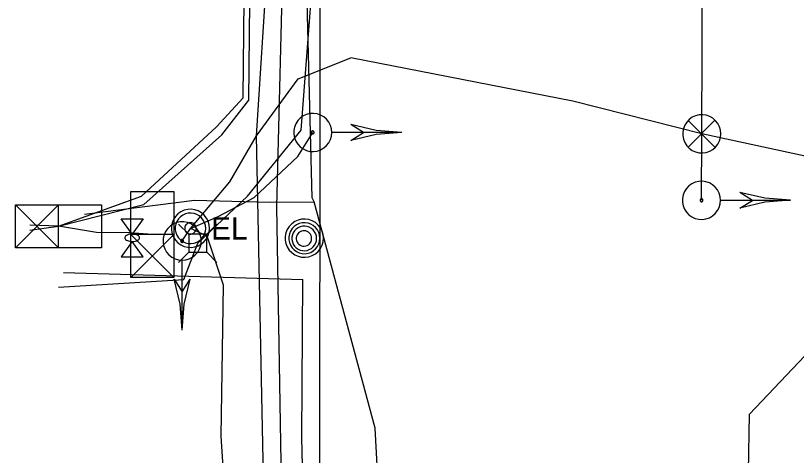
# Model space of a CAD drawing. Extents: x 596028 to 606371, y 330010 to 403088.
# Drawn here: x 601995.1 to 602130, y 369106.4 to 369182.3 of the extents above; entities that cross this region are included whole.
import ezdxf

# ---------------------------------------------------------------- set-up
doc = ezdxf.new("R2010")
doc.units = 0
for name, color, linetype in [('E_SIG', 7, 'Continuous'), ('E_UTL_AG_Bold', 7, 'Continuous'), ('E_UTL_E', 7, 'Continuous'), ('E_UTL_E_Bold', 7, 'Continuous'), ('E_UTL_E_UG', 7, 'Continuous'), ('E_UTL_G_UG', 7, 'Continuous'), ('E_UTL_MH', 7, 'Continuous'), ('E_UTL_Overhead', 7, 'Continuous'), ('E_UTL_T_UG', 7, 'Continuous'), ('E_UTL_TV_UG', 7, 'Continuous'), ('E_UTL_W_UG', 7, 'Continuous')]:
    doc.layers.add(name, color=color, linetype=linetype)

msp = doc.modelspace()

# ---------------------------------------------------------------- linework, layer by layer
at = {"layer": 'E_SIG'}
for points in [[(602049.74, 369162.13), (602049.68, 369162.75), (602049.5, 369163.35), (602049.22, 369163.91), (602048.83, 369164.4), (602048.35, 369164.82), (602047.81, 369165.13), (602047.22, 369165.33), (602046.6, 369165.42), (602045.97, 369165.39), (602045.36, 369165.25), (602044.79, 369164.99), (602044.28, 369164.62), (602043.85, 369164.17), (602043.51, 369163.64), (602043.27, 369163.06), (602043.16, 369162.44), (602043.16, 369161.81), (602043.27, 369161.2), (602043.51, 369160.62), (602043.85, 369160.09), (602044.28, 369159.63), (602044.79, 369159.27), (602045.36, 369159.01), (602045.97, 369158.86), (602046.6, 369158.83), (602047.22, 369158.92), (602047.81, 369159.13), (602048.35, 369159.44), (602048.83, 369159.85), (602049.22, 369160.34), (602049.5, 369160.9), (602049.68, 369161.5), (602049.74, 369162.13)], [(602116.94, 369161.88), (602116.88, 369162.51), (602116.7, 369163.11), (602116.41, 369163.67), (602116.03, 369164.16), (602115.55, 369164.57), (602115.01, 369164.88), (602114.42, 369165.09), (602113.79, 369165.18), (602113.17, 369165.15), (602112.56, 369165), (602111.99, 369164.74), (602111.48, 369164.38), (602111.04, 369163.92), (602110.7, 369163.39), (602110.47, 369162.81), (602110.35, 369162.2), (602110.35, 369161.57), (602110.47, 369160.95), (602110.7, 369160.37), (602111.04, 369159.84), (602111.48, 369159.39), (602111.99, 369159.02), (602112.56, 369158.76), (602113.17, 369158.62), (602113.79, 369158.59), (602114.42, 369158.67), (602115.01, 369158.88), (602115.55, 369159.19), (602116.03, 369159.6), (602116.41, 369160.1), (602116.7, 369160.66), (602116.88, 369161.26), (602116.94, 369161.88)], [(602115.9, 369164.22), (602111.29, 369159.56)], [(602111.29, 369164.17), (602115.94, 369159.52)], [(602046.69, 369162.13), (602046.69, 369162.18), (602046.68, 369162.22), (602046.65, 369162.26), (602046.62, 369162.3), (602046.59, 369162.33), (602046.55, 369162.36), (602046.5, 369162.37), (602046.45, 369162.38), (602046.4, 369162.38), (602046.36, 369162.37), (602046.31, 369162.35), (602046.28, 369162.32), (602046.24, 369162.28), (602046.22, 369162.24), (602046.2, 369162.2), (602046.19, 369162.15), (602046.19, 369162.1), (602046.2, 369162.06), (602046.22, 369162.01), (602046.24, 369161.97), (602046.28, 369161.94), (602046.31, 369161.91), (602046.36, 369161.89), (602046.4, 369161.88), (602046.45, 369161.88), (602046.5, 369161.88), (602046.55, 369161.9), (602046.59, 369161.92), (602046.62, 369161.95), (602046.65, 369161.99), (602046.68, 369162.03), (602046.69, 369162.08), (602046.69, 369162.13)], [(602061.84, 369162.13), (602057.39, 369162.47), (602053.04, 369163.5)], [(602055.24, 369162.13), (602053.04, 369163.5)], [(602061.84, 369162.13), (602049.8, 369162.13)], [(602061.84, 369162.13), (602057.39, 369161.78), (602053.04, 369160.75)], [(602053.04, 369160.75), (602055.24, 369162.13)], [(602116.88, 369150.41), (602116.82, 369151.03), (602116.65, 369151.63), (602116.36, 369152.19), (602115.97, 369152.68), (602115.5, 369153.09), (602114.95, 369153.41), (602114.36, 369153.61), (602113.74, 369153.7), (602113.11, 369153.67), (602112.5, 369153.52), (602111.93, 369153.26), (602111.42, 369152.9), (602110.99, 369152.45), (602110.65, 369151.92), (602110.42, 369151.34), (602110.3, 369150.72), (602110.3, 369150.09), (602110.42, 369149.48), (602110.65, 369148.89), (602110.99, 369148.37), (602111.42, 369147.91), (602111.93, 369147.55), (602112.5, 369147.29), (602113.11, 369147.14), (602113.74, 369147.11), (602114.36, 369147.2), (602114.95, 369147.4), (602115.5, 369147.72), (602115.97, 369148.13), (602116.36, 369148.62), (602116.65, 369149.18), (602116.82, 369149.78), (602116.88, 369150.41)], [(602015.04, 369137.06), (602015.04, 369151.91)], [(602015.04, 369151.91), (602022.47, 369151.91)], [(602022.47, 369151.91), (602022.47, 369137.06)], [(602128.98, 369150.41), (602124.53, 369150.75), (602120.18, 369151.78)], [(602122.38, 369150.4), (602120.18, 369151.78)], [(602113.84, 369150.41), (602113.83, 369150.45), (602113.82, 369150.5), (602113.8, 369150.54), (602113.77, 369150.58), (602113.73, 369150.61), (602113.69, 369150.64), (602113.64, 369150.65), (602113.6, 369150.66), (602113.55, 369150.66), (602113.5, 369150.64), (602113.46, 369150.62), (602113.42, 369150.6), (602113.39, 369150.56), (602113.36, 369150.52), (602113.34, 369150.48), (602113.33, 369150.43), (602113.33, 369150.38), (602113.34, 369150.34), (602113.36, 369150.29), (602113.39, 369150.25), (602113.42, 369150.22), (602113.46, 369150.19), (602113.5, 369150.17), (602113.55, 369150.16), (602113.6, 369150.15), (602113.64, 369150.16), (602113.69, 369150.18), (602113.73, 369150.2), (602113.77, 369150.23), (602113.8, 369150.27), (602113.82, 369150.31), (602113.83, 369150.36), (602113.84, 369150.41)], [(602128.98, 369150.4), (602116.94, 369150.4)], [(602128.98, 369150.41), (602124.53, 369150.06), (602120.18, 369149.03)], [(602120.18, 369149.03), (602122.38, 369150.4)], [(601995.14, 369142.21), (601995.14, 369149.63)], [(601995.14, 369149.63), (602009.99, 369149.63)], [(602002.56, 369149.63), (601995.14, 369142.21)], [(601995.14, 369149.63), (602002.56, 369142.21)], [(602002.56, 369142.21), (602002.56, 369149.63)], [(602009.99, 369149.63), (602009.99, 369142.21)], [(602023.9, 369140.09), (602024.52, 369140.15), (602025.12, 369140.32), (602025.68, 369140.61), (602026.17, 369141), (602026.58, 369141.47), (602026.9, 369142.02), (602027.1, 369142.61), (602027.19, 369143.23), (602027.16, 369143.86), (602027.01, 369144.47), (602026.75, 369145.04), (602026.39, 369145.55), (602025.94, 369145.98), (602025.41, 369146.32), (602024.83, 369146.55), (602024.21, 369146.67), (602023.58, 369146.67), (602022.97, 369146.55), (602022.38, 369146.32), (602021.86, 369145.98), (602021.4, 369145.55), (602021.04, 369145.04), (602020.78, 369144.47), (602020.63, 369143.86), (602020.6, 369143.23), (602020.69, 369142.61), (602020.89, 369142.02), (602021.21, 369141.47), (602021.62, 369141), (602022.11, 369140.61), (602022.67, 369140.32), (602023.27, 369140.15), (602023.9, 369140.09)], [(602002.56, 369145.92), (602002.56, 369145.92)], [(602022.47, 369144.48), (602015.04, 369144.48)], [(602015.04, 369144.48), (602022.47, 369137.06)], [(602015.04, 369137.06), (602022.47, 369144.48)], [(602018.75, 369144.48), (602018.75, 369144.48)], [(602023.9, 369143.14), (602023.94, 369143.14), (602023.99, 369143.15), (602024.03, 369143.18), (602024.07, 369143.2), (602024.1, 369143.24), (602024.13, 369143.28), (602024.14, 369143.33), (602024.15, 369143.38), (602024.15, 369143.42), (602024.13, 369143.47), (602024.11, 369143.51), (602024.09, 369143.55), (602024.05, 369143.59), (602024.01, 369143.61), (602023.97, 369143.63), (602023.92, 369143.64), (602023.87, 369143.64), (602023.82, 369143.63), (602023.78, 369143.61), (602023.74, 369143.59), (602023.71, 369143.55), (602023.68, 369143.51), (602023.66, 369143.47), (602023.65, 369143.42), (602023.64, 369143.38), (602023.65, 369143.33), (602023.67, 369143.28), (602023.69, 369143.24), (602023.72, 369143.2), (602023.76, 369143.18), (602023.8, 369143.15), (602023.85, 369143.14), (602023.9, 369143.14)], [(602009.99, 369142.21), (601995.14, 369142.21)], [(602023.89, 369127.99), (602023.89, 369140.03)], [(602022.47, 369137.06), (602015.04, 369137.06)], [(602023.9, 369127.99), (602023.55, 369132.44), (602022.52, 369136.79)], [(602022.52, 369136.79), (602023.89, 369134.59)], [(602023.89, 369134.59), (602025.27, 369136.79)], [(602023.9, 369127.99), (602024.24, 369132.44), (602025.27, 369136.79)]]:
    msp.add_lwpolyline(points, dxfattribs=at)
at = {"layer": 'E_UTL_AG_Bold'}
for points in [[(602025.04, 369144.54), (602023.29, 369146.29)], [(602028.14, 369144.54), (602029.89, 369146.29)], [(602028.14, 369144.54), (602025.04, 369144.54)], [(602025.04, 369144.54), (602025.04, 369141.44)], [(602028.14, 369141.44), (602028.14, 369144.54)], [(602025.04, 369141.44), (602023.29, 369139.69)], [(602025.04, 369141.44), (602028.14, 369141.44)], [(602028.14, 369141.44), (602029.89, 369139.69)]]:
    msp.add_lwpolyline(points, dxfattribs=at)
at = {"layer": 'E_UTL_E'}
for points in [[(602028.62, 369145.56), (602028.56, 369146.19), (602028.39, 369146.79), (602028.1, 369147.35), (602027.71, 369147.84), (602027.24, 369148.25), (602026.69, 369148.57), (602026.1, 369148.77), (602025.48, 369148.86), (602024.85, 369148.83), (602024.24, 369148.68), (602023.67, 369148.42), (602023.16, 369148.06), (602022.73, 369147.6), (602022.39, 369147.08), (602022.16, 369146.49), (602022.04, 369145.88), (602022.04, 369145.25), (602022.16, 369144.64), (602022.39, 369144.05), (602022.73, 369143.52), (602023.16, 369143.07), (602023.67, 369142.71), (602024.24, 369142.45), (602024.85, 369142.3), (602025.48, 369142.27), (602026.1, 369142.36), (602026.69, 369142.56), (602027.24, 369142.88), (602027.71, 369143.29), (602028.1, 369143.78), (602028.39, 369144.34), (602028.56, 369144.94), (602028.62, 369145.56)], [(602028.62, 369145.56), (602028.56, 369146.19), (602028.39, 369146.79), (602028.1, 369147.35), (602027.71, 369147.84), (602027.24, 369148.25), (602026.69, 369148.57), (602026.1, 369148.77), (602025.48, 369148.86), (602024.85, 369148.83), (602024.24, 369148.68), (602023.67, 369148.42), (602023.16, 369148.06), (602022.73, 369147.6), (602022.39, 369147.08), (602022.16, 369146.49), (602022.04, 369145.88), (602022.04, 369145.25), (602022.16, 369144.64), (602022.39, 369144.05), (602022.73, 369143.52), (602023.16, 369143.07), (602023.67, 369142.71), (602024.24, 369142.45), (602024.85, 369142.3), (602025.48, 369142.27), (602026.1, 369142.36), (602026.69, 369142.56), (602027.24, 369142.88), (602027.71, 369143.29), (602028.1, 369143.78), (602028.39, 369144.34), (602028.56, 369144.94), (602028.62, 369145.56)], [(602027.96, 369145.56), (602027.92, 369146.06), (602027.77, 369146.55), (602027.54, 369146.99), (602027.23, 369147.39), (602026.85, 369147.72), (602026.42, 369147.97), (602025.95, 369148.13), (602025.45, 369148.2), (602024.95, 369148.18), (602024.46, 369148.06), (602024, 369147.85), (602023.59, 369147.56), (602023.25, 369147.2), (602022.98, 369146.77), (602022.79, 369146.31), (602022.7, 369145.82), (602022.7, 369145.31), (602022.79, 369144.82), (602022.98, 369144.36), (602023.25, 369143.93), (602023.59, 369143.57), (602024, 369143.28), (602024.46, 369143.07), (602024.95, 369142.95), (602025.45, 369142.93), (602025.95, 369143), (602026.42, 369143.16), (602026.85, 369143.41), (602027.23, 369143.74), (602027.54, 369144.14), (602027.77, 369144.58), (602027.92, 369145.07), (602027.96, 369145.56)], [(602027.96, 369145.56), (602027.92, 369146.06), (602027.77, 369146.55), (602027.54, 369146.99), (602027.23, 369147.39), (602026.85, 369147.72), (602026.42, 369147.97), (602025.95, 369148.13), (602025.45, 369148.2), (602024.95, 369148.18), (602024.46, 369148.06), (602024, 369147.85), (602023.59, 369147.56), (602023.25, 369147.2), (602022.98, 369146.77), (602022.79, 369146.31), (602022.7, 369145.82), (602022.7, 369145.31), (602022.79, 369144.82), (602022.98, 369144.36), (602023.25, 369143.93), (602023.59, 369143.57), (602024, 369143.28), (602024.46, 369143.07), (602024.95, 369142.95), (602025.45, 369142.93), (602025.95, 369143), (602026.42, 369143.16), (602026.85, 369143.41), (602027.23, 369143.74), (602027.54, 369144.14), (602027.77, 369144.58), (602027.92, 369145.07), (602027.96, 369145.56)], [(602026.31, 369145.56), (602026.3, 369145.75), (602026.24, 369145.93), (602026.16, 369146.1), (602026.04, 369146.25), (602025.9, 369146.37), (602025.73, 369146.47), (602025.56, 369146.53), (602025.37, 369146.55), (602025.18, 369146.54), (602025, 369146.5), (602024.83, 369146.42), (602024.68, 369146.31), (602024.55, 369146.18), (602024.44, 369146.02), (602024.37, 369145.84), (602024.34, 369145.66), (602024.34, 369145.47), (602024.37, 369145.29), (602024.44, 369145.11), (602024.55, 369144.95), (602024.68, 369144.82), (602024.83, 369144.71), (602025, 369144.63), (602025.18, 369144.58), (602025.37, 369144.58), (602025.56, 369144.6), (602025.73, 369144.66), (602025.9, 369144.76), (602026.04, 369144.88), (602026.16, 369145.03), (602026.24, 369145.2), (602026.3, 369145.38), (602026.31, 369145.56)], [(602026.31, 369145.56), (602026.3, 369145.75), (602026.24, 369145.93), (602026.16, 369146.1), (602026.04, 369146.25), (602025.9, 369146.37), (602025.73, 369146.47), (602025.56, 369146.53), (602025.37, 369146.55), (602025.18, 369146.54), (602025, 369146.5), (602024.83, 369146.42), (602024.68, 369146.31), (602024.55, 369146.18), (602024.44, 369146.02), (602024.37, 369145.84), (602024.34, 369145.66), (602024.34, 369145.47), (602024.37, 369145.29), (602024.44, 369145.11), (602024.55, 369144.95), (602024.68, 369144.82), (602024.83, 369144.71), (602025, 369144.63), (602025.18, 369144.58), (602025.37, 369144.58), (602025.56, 369144.6), (602025.73, 369144.66), (602025.9, 369144.76), (602026.04, 369144.88), (602026.16, 369145.03), (602026.24, 369145.2), (602026.3, 369145.38), (602026.31, 369145.56)]]:
    msp.add_lwpolyline(points, dxfattribs=at)
at = {"layer": 'E_UTL_E_Bold'}
for points in [[(602013.36, 369147.23), (602017.18, 369147.23)], [(602015.27, 369144.57), (602013.36, 369147.23)], [(602017.18, 369147.23), (602015.27, 369144.57)], [(602016.54, 369143.93), (602016.52, 369144.05), (602016.45, 369144.17), (602016.34, 369144.28), (602016.19, 369144.37), (602016.01, 369144.45), (602015.8, 369144.51), (602015.57, 369144.55), (602015.33, 369144.57), (602015.09, 369144.56), (602014.85, 369144.53), (602014.63, 369144.48), (602014.44, 369144.41), (602014.27, 369144.33), (602014.14, 369144.23), (602014.05, 369144.11), (602014.01, 369144), (602014.01, 369143.87), (602014.05, 369143.76), (602014.14, 369143.64), (602014.27, 369143.54), (602014.44, 369143.45), (602014.63, 369143.38), (602014.85, 369143.33), (602015.09, 369143.31), (602015.33, 369143.3), (602015.57, 369143.32), (602015.8, 369143.36), (602016.01, 369143.42), (602016.19, 369143.5), (602016.34, 369143.59), (602016.45, 369143.7), (602016.52, 369143.81), (602016.54, 369143.93)], [(602015.27, 369143.3), (602013.36, 369140.63)], [(602017.18, 369140.63), (602015.27, 369143.3)], [(602013.36, 369140.63), (602017.18, 369140.63)]]:
    msp.add_lwpolyline(points, dxfattribs=at)
at = {"layer": 'E_UTL_E_UG'}
for points in [[(602038.32, 368957.12), (602039.31, 369034.73), (602038.19, 369091.48), (602036.74, 369161.55), (602038.61, 369191.18), (602038.21, 369265.78), (602037.44, 369373.98), (602036.17, 369465.24), (602038.9, 369568.32)], [(601997.59, 369145.27), (602002.56, 369145.92), (602017.26, 369149.7), (602030.74, 369161.7), (602035.4, 369167.7), (602035.76, 369201.69), (602037.39, 369221.44), (602037.22, 369243.16), (602039.07, 369247.05), (602048.4, 369250.61)], [(602113.58, 369150.41), (602113.64, 369161.88), (602113.98, 369250.06)], [(602002.56, 369145.92), (602016.87, 369151.1), (602029.84, 369163.12), (602034.46, 369168.11), (602034.76, 369202.08), (602038.43, 369208.98), (602046.68, 369212.25), (602047.78, 369212.45)], [(602023.9, 369143.39), (602024.27, 369143.93), (602025.32, 369145.56), (602032.13, 369153.59), (602036.74, 369161.55), (602043.95, 369171.41), (602053.04, 369174.99)], [(602041.01, 369037.29), (602049.47, 369029.24), (602053.23, 369027.75), (602093.72, 369026.23), (602113.89, 369025.74), (602160.38, 369025.63), (602164.2, 369027.57), (602177.75, 369044.56), (602181.17, 369049.71), (602181.08, 369054.39), (602178.92, 369083.98), (602180.35, 369119.91), (602160.47, 369137.72), (602159.75, 369141.47), (602158.51, 369150.78), (602158.39, 369152.19), (602154.92, 369152.99), (602113.64, 369161.88), (602091.38, 369167.51), (602053.04, 369174.99)], [(602025.32, 369145.56), (602030.09, 369147.59), (602036.36, 369150.91), (602043.88, 369157.97), (602046.44, 369162.13)], [(602018.75, 369144.48), (602014.81, 369144.8), (602009.13, 369144.86), (602002.56, 369145.92), (601997.59, 369146.09)], [(602032.85, 369075.92), (602030.62, 369109.65), (602031.01, 369135.74), (602028.22, 369144.21), (602025.32, 369145.56)]]:
    msp.add_lwpolyline(points, dxfattribs=at)
at = {"layer": 'E_UTL_G_UG'}
msp.add_lwpolyline([(602043.05, 368958.08), (602041.79, 369007.09), (602041.4, 369066.36), (602041.39, 369081.34), (602040.25, 369149.29), (602041.48, 369197.25), (602042.43, 369272.91), (602042.85, 369308.8), (602042.8, 369368.56), (602043.42, 369461.34), (602044.54, 369538.24), (602045.12, 369569.42), (602047.17, 369613.61), (602048.61, 369693.62), (602051.23, 369788.24), (602050.96, 369842.07), (602049.43, 369922.42), (602049.9, 369939.74), (602049.87, 369947.31), (602051.8, 369982.35), (602052.8, 370105.48), (602048.77, 370156.85), (602046.53, 370219.68), (602048.74, 370279.2)], dxfattribs=at)
at = {"layer": 'E_UTL_MH'}
for points in [[(602048.29, 369143.86), (602048.23, 369144.49), (602048.05, 369145.09), (602047.76, 369145.65), (602047.38, 369146.14), (602046.9, 369146.55), (602046.36, 369146.86), (602045.77, 369147.07), (602045.14, 369147.16), (602044.52, 369147.13), (602043.91, 369146.98), (602043.34, 369146.72), (602042.83, 369146.36), (602042.39, 369145.9), (602042.05, 369145.38), (602041.82, 369144.79), (602041.7, 369144.18), (602041.7, 369143.55), (602041.82, 369142.93), (602042.05, 369142.35), (602042.39, 369141.82), (602042.83, 369141.37), (602043.34, 369141.01), (602043.91, 369140.74), (602044.52, 369140.6), (602045.14, 369140.57), (602045.77, 369140.66), (602046.36, 369140.86), (602046.9, 369141.17), (602047.38, 369141.59), (602047.76, 369142.08), (602048.05, 369142.64), (602048.23, 369143.24), (602048.29, 369143.86)], [(602047.67, 369143.86), (602047.62, 369144.37), (602047.48, 369144.85), (602047.25, 369145.31), (602046.93, 369145.71), (602046.55, 369146.04), (602046.11, 369146.29), (602045.63, 369146.46), (602045.12, 369146.53), (602044.61, 369146.51), (602044.12, 369146.39), (602043.66, 369146.18), (602043.24, 369145.88), (602042.89, 369145.51), (602042.62, 369145.09), (602042.43, 369144.61), (602042.33, 369144.11), (602042.33, 369143.6), (602042.43, 369143.1), (602042.62, 369142.63), (602042.89, 369142.2), (602043.24, 369141.84), (602043.66, 369141.54), (602044.12, 369141.33), (602044.61, 369141.21), (602045.12, 369141.18), (602045.63, 369141.26), (602046.11, 369141.42), (602046.55, 369141.68), (602046.93, 369142.01), (602047.25, 369142.41), (602047.48, 369142.86), (602047.62, 369143.35), (602047.67, 369143.86)], [(602047.11, 369143.83), (602047.07, 369144.23), (602046.96, 369144.62), (602046.77, 369144.98), (602046.52, 369145.3), (602046.22, 369145.56), (602045.86, 369145.77), (602045.48, 369145.9), (602045.08, 369145.96), (602044.68, 369145.94), (602044.28, 369145.84), (602043.92, 369145.67), (602043.59, 369145.44), (602043.31, 369145.15), (602043.09, 369144.81), (602042.94, 369144.43), (602042.86, 369144.03), (602042.86, 369143.63), (602042.94, 369143.23), (602043.09, 369142.85), (602043.31, 369142.51), (602043.59, 369142.22), (602043.92, 369141.99), (602044.28, 369141.82), (602044.68, 369141.72), (602045.08, 369141.7), (602045.48, 369141.76), (602045.86, 369141.89), (602046.22, 369142.1), (602046.52, 369142.36), (602046.77, 369142.68), (602046.96, 369143.04), (602047.07, 369143.43), (602047.11, 369143.83)], [(602046.25, 369143.81), (602046.23, 369144.07), (602046.16, 369144.31), (602046.04, 369144.53), (602045.89, 369144.73), (602045.69, 369144.9), (602045.48, 369145.03), (602045.24, 369145.11), (602044.99, 369145.14), (602044.73, 369145.13), (602044.49, 369145.07), (602044.26, 369144.97), (602044.05, 369144.82), (602043.87, 369144.64), (602043.74, 369144.42), (602043.64, 369144.19), (602043.6, 369143.94), (602043.6, 369143.69), (602043.64, 369143.44), (602043.74, 369143.2), (602043.87, 369142.99), (602044.05, 369142.81), (602044.26, 369142.66), (602044.49, 369142.56), (602044.73, 369142.5), (602044.99, 369142.48), (602045.24, 369142.52), (602045.48, 369142.6), (602045.69, 369142.73), (602045.89, 369142.9), (602046.04, 369143.09), (602046.16, 369143.32), (602046.23, 369143.56), (602046.25, 369143.81)]]:
    msp.add_lwpolyline(points, dxfattribs=at)
at = {"layer": 'E_UTL_Overhead'}
msp.add_lwpolyline([(602046.65, 367600.38), (602051.29, 367697.52), (602053.8, 367901.24), (602051.89, 368080.89), (602055.16, 368276.21), (602053.08, 368301.06), (602057.62, 368469.75), (602045.39, 368617.17), (602046.06, 368815.09), (602047.67, 369060.69), (602047.72, 369211.87), (602048.36, 369250.01), (602048.54, 369288.25), (602049.4, 369442.5), (602049.76, 369613.32), (602051.08, 369789.61), (602050.68, 369965.17), (602051.62, 370141.89), (602052.51, 370286.68), (602048.38, 370407.21)], dxfattribs=at)
at = {"layer": 'E_UTL_T_UG'}
msp.add_lwpolyline([(602058.47, 369087.55), (602057.25, 369111.03), (602046.72, 369150.12), (602046.37, 369150.83), (602043.76, 369252.4), (602043.97, 369262.12), (602048.11, 369271.03), (602048.19, 369271.04), (602052.91, 369274.85), (602091.68, 369274.58), (602112.7, 369273.09), (602149.46, 369271.84), (602163.3, 369272.81), (602168.8, 369277.25), (602171.21, 369307.7), (602174.58, 369312.58), (602178.66, 369312.69), (602182.61, 369314.97), (602188.54, 369315.69)], dxfattribs=at)
at = {"layer": 'E_UTL_TV_UG'}
for points in [[(602002.54, 369135.42), (602024.17, 369136.71), (602026.59, 369142.99), (602035.19, 369151.1), (602044.47, 369162.5), (602047.61, 369203.91), (602047.78, 369212.45)], [(602007.06, 369148), (602026, 369150.45), (602038.95, 369150.06), (602046.72, 369150.12)]]:
    msp.add_lwpolyline(points, dxfattribs=at)
at = {"layer": 'E_UTL_W_UG'}
for points in [[(602120.47, 368957.7), (602119.8, 369029.35), (602121.18, 369073.87), (602121.88, 369113.46), (602158, 369151.56), (602158.82, 369194.22), (602160.29, 369339.25), (602159.56, 369400.96), (602164.03, 369541.04), (602166.71, 369627.34)], [(602003.38, 369137.93), (602044.71, 369136.73)], [(602119.8, 369029.35), (602118.65, 369029.33), (602091.71, 369032.07), (602053.41, 369033.03), (602048.5, 369033.78), (602047.76, 369037.48), (602047.18, 369040.09), (602045.56, 369068.67), (602044.58, 369109.36), (602044.71, 369136.73)]]:
    msp.add_lwpolyline(points, dxfattribs=at)

# ---------------------------------------------------------------- texts
at = {"layer": 'E_UTL_E'}
msp.add_text('EL', height=3.849, dxfattribs=at).set_placement((602028.89, 369143.62))
msp.add_text('EL', height=3.849, dxfattribs=at).set_placement((602028.89, 369143.62))

doc.saveas('drawing.dxf')
